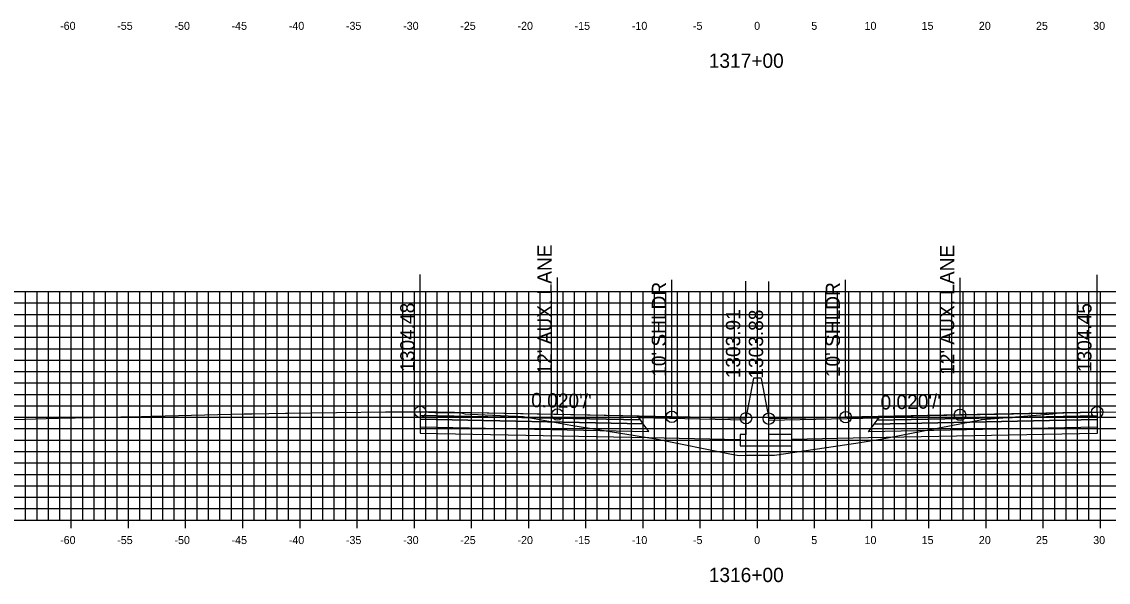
# Model space of a CAD drawing. Extents: x 674939 to 678919, y 750652 to 765176.
# Drawn here: x 678674.2 to 678769.2, y 751037.1 to 751086.2 of the extents above; entities that cross this region are included whole.
import ezdxf

# ---------------------------------------------------------------- set-up
doc = ezdxf.new("R2010")
doc.units = 0
for name, color, linetype in [('R_Alt Surface', 7, 'Continuous'), ('R_Axis', 7, 'Continuous'), ('R_Axis Annot', 7, 'Continuous'), ('R_Exist Surface', 7, 'Continuous'), ('R_Fin Surface', 7, 'Continuous'), ('R_Grid', 7, 'Continuous'), ('R_No Plot', 7, 'Continuous'), ('R_Proposed Road', 7, 'Continuous'), ('R_Xsect Elev', 7, 'Continuous'), ('R_Xsect Slope', 7, 'Continuous')]:
    doc.layers.add(name, color=color, linetype=linetype)

msp = doc.modelspace()

# ---------------------------------------------------------------- linework, layer by layer
at = {"layer": 'R_Alt Surface'}
for points in [[(678709.049, 751051.699), (678709.049, 751051.369), (678728.549, 751050.979), (678728.299, 751051.314)], [(678709.049, 751051.369), (678709.049, 751050.709), (678729.049, 751050.309), (678728.549, 751050.979)], [(678768.253, 751051.341), (678768.253, 751050.681), (678748.253, 751050.281), (678748.753, 751050.951)], [(678768.253, 751051.671), (678768.253, 751051.341), (678748.753, 751050.951), (678749.003, 751051.286)]]:
    msp.add_lwpolyline(points, close=True, dxfattribs=at)
for points in [[(678709.049, 751050.709), (678709.049, 751050.169), (678729.049, 751049.769), (678737.033, 751049.61)], [(678768.253, 751050.681), (678768.253, 751050.141), (678748.253, 751049.741), (678741.533, 751049.607)]]:
    msp.add_lwpolyline(points, dxfattribs=at)
at = {"layer": 'R_Axis'}
for p, q in [((678678.533, 751041.851), (678678.533, 751043.251)), ((678683.533, 751041.851), (678683.533, 751043.251)), ((678688.533, 751041.851), (678688.533, 751043.251)), ((678693.533, 751041.851), (678693.533, 751043.251)), ((678698.533, 751041.851), (678698.533, 751043.251)), ((678703.533, 751041.851), (678703.533, 751043.251)), ((678708.533, 751041.851), (678708.533, 751043.251)), ((678713.533, 751041.851), (678713.533, 751043.251)), ((678718.533, 751041.851), (678718.533, 751043.251)), ((678723.533, 751041.851), (678723.533, 751043.251)), ((678728.533, 751041.851), (678728.533, 751043.251)), ((678733.533, 751041.851), (678733.533, 751043.251)), ((678738.533, 751041.851), (678738.533, 751043.251)), ((678743.533, 751041.851), (678743.533, 751043.251)), ((678748.533, 751041.851), (678748.533, 751043.251)), ((678753.533, 751041.851), (678753.533, 751043.251)), ((678758.533, 751041.851), (678758.533, 751043.251)), ((678763.533, 751041.851), (678763.533, 751043.251)), ((678768.533, 751041.851), (678768.533, 751043.251)), ((678638.533, 751042.551), (678838.533, 751042.551))]:
    msp.add_line(p, q, dxfattribs=at)
at = {"layer": 'R_Exist Surface'}
msp.add_lwpolyline([(678672.58, 751051.324), (678677.266, 751051.466), (678677.295, 751051.467), (678677.322, 751051.467), (678677.348, 751051.467), (678677.37, 751051.467), (678677.39, 751051.467), (678677.407, 751051.466), (678681.787, 751051.563), (678682.854, 751051.591), (678683.091, 751051.595), (678684.369, 751051.596), (678684.665, 751051.605), (678685.1, 751051.62), (678685.14, 751051.62), (678685.609, 751051.633), (678693.642, 751051.838), (678694.345, 751051.853), (678697.264, 751051.899), (678697.44, 751051.9), (678706.009, 751052.028), (678706.346, 751052.032), (678706.559, 751052.033), (678708.862, 751052.029), (678709.04, 751052.03), (678709.049, 751052.029), (678709.115, 751052.028), (678709.23, 751052.024), (678710.324, 751051.976), (678711.781, 751051.962), (678711.923, 751051.961), (678712.653, 751051.923), (678712.742, 751051.915), (678712.935, 751051.854), (678713.406, 751051.833), (678718.055, 751051.604), (678722.226, 751050.862), (678729.663, 751049.662), (678736.276, 751048.319), (678736.941, 751048.193), (678737.566, 751048.219), (678740.025, 751048.224), (678747.151, 751049.271), (678749.292, 751049.629), (678758.036, 751051.334), (678758.129, 751051.352), (678758.179, 751051.357), (678764.374, 751051.863), (678764.685, 751051.917), (678764.79, 751051.931), (678765.441, 751051.957), (678765.812, 751051.962), (678767.767, 751051.98), (678768.008, 751051.987), (678768.253, 751052.001), (678768.498, 751052.016), (678768.664, 751052.02), (678774.527, 751051.928)], dxfattribs=at)
at = {"layer": 'R_Fin Surface'}
for points in [[(678737.533, 751051.46), (678731.049, 751051.589), (678721.049, 751051.789), (678709.049, 751052.029)], [(678768.253, 751052.001), (678756.253, 751051.761), (678746.253, 751051.561), (678739.533, 751051.427)]]:
    msp.add_lwpolyline(points, dxfattribs=at)
for points in [[(678709.049, 751052.029), (678709.049, 751051.699), (678728.299, 751051.314), (678728.049, 751051.649)], [(678728.049, 751051.649), (678737.533, 751051.46), (678737.537, 751051.302), (678728.169, 751051.489)], [(678749.134, 751051.462), (678739.533, 751051.27), (678739.533, 751051.427), (678749.253, 751051.621)], [(678768.253, 751052.001), (678768.253, 751051.671), (678749.003, 751051.286), (678749.253, 751051.621)]]:
    msp.add_lwpolyline(points, close=True, dxfattribs=at)
at = {"layer": 'R_Grid'}
for p, q in [((678638.533, 751062.551), (678838.533, 751062.551)), ((678674.533, 751042.551), (678674.533, 751062.551)), ((678675.533, 751042.551), (678675.533, 751062.551)), ((678676.533, 751042.551), (678676.533, 751062.551)), ((678677.533, 751042.551), (678677.533, 751062.551)), ((678678.533, 751042.551), (678678.533, 751062.551)), ((678679.533, 751042.551), (678679.533, 751062.551)), ((678680.533, 751042.551), (678680.533, 751062.551)), ((678681.533, 751042.551), (678681.533, 751062.551)), ((678682.533, 751042.551), (678682.533, 751062.551)), ((678683.533, 751042.551), (678683.533, 751062.551)), ((678684.533, 751042.551), (678684.533, 751062.551)), ((678685.533, 751042.551), (678685.533, 751062.551)), ((678686.533, 751042.551), (678686.533, 751062.551)), ((678687.533, 751042.551), (678687.533, 751062.551)), ((678688.533, 751042.551), (678688.533, 751062.551)), ((678689.533, 751042.551), (678689.533, 751062.551)), ((678690.533, 751042.551), (678690.533, 751062.551)), ((678691.533, 751042.551), (678691.533, 751062.551)), ((678692.533, 751042.551), (678692.533, 751062.551)), ((678693.533, 751042.551), (678693.533, 751062.551)), ((678694.533, 751042.551), (678694.533, 751062.551)), ((678695.533, 751042.551), (678695.533, 751062.551)), ((678696.533, 751042.551), (678696.533, 751062.551)), ((678697.533, 751042.551), (678697.533, 751062.551)), ((678698.533, 751042.551), (678698.533, 751062.551)), ((678699.533, 751042.551), (678699.533, 751062.551)), ((678700.533, 751042.551), (678700.533, 751062.551)), ((678701.533, 751042.551), (678701.533, 751062.551)), ((678702.533, 751042.551), (678702.533, 751062.551)), ((678703.533, 751042.551), (678703.533, 751062.551)), ((678704.533, 751042.551), (678704.533, 751062.551)), ((678705.533, 751042.551), (678705.533, 751062.551)), ((678706.533, 751042.551), (678706.533, 751062.551)), ((678707.533, 751042.551), (678707.533, 751062.551)), ((678708.533, 751042.551), (678708.533, 751062.551)), ((678709.533, 751042.551), (678709.533, 751062.551)), ((678710.533, 751042.551), (678710.533, 751062.551)), ((678711.533, 751042.551), (678711.533, 751062.551)), ((678712.533, 751042.551), (678712.533, 751062.551)), ((678713.533, 751042.551), (678713.533, 751062.551)), ((678714.533, 751042.551), (678714.533, 751062.551)), ((678715.533, 751042.551), (678715.533, 751062.551)), ((678716.533, 751042.551), (678716.533, 751062.551)), ((678717.533, 751042.551), (678717.533, 751062.551)), ((678718.533, 751042.551), (678718.533, 751062.551)), ((678719.533, 751042.551), (678719.533, 751062.551)), ((678720.533, 751042.551), (678720.533, 751062.551)), ((678721.533, 751042.551), (678721.533, 751062.551)), ((678722.533, 751042.551), (678722.533, 751062.551)), ((678723.533, 751042.551), (678723.533, 751062.551)), ((678724.533, 751042.551), (678724.533, 751062.551)), ((678725.533, 751042.551), (678725.533, 751062.551)), ((678726.533, 751042.551), (678726.533, 751062.551)), ((678727.533, 751042.551), (678727.533, 751062.551)), ((678728.533, 751042.551), (678728.533, 751062.551)), ((678729.533, 751042.551), (678729.533, 751062.551)), ((678730.533, 751042.551), (678730.533, 751062.551)), ((678731.533, 751042.551), (678731.533, 751062.551)), ((678732.533, 751042.551), (678732.533, 751062.551)), ((678733.533, 751042.551), (678733.533, 751062.551)), ((678734.533, 751042.551), (678734.533, 751062.551)), ((678735.533, 751042.551), (678735.533, 751062.551)), ((678736.533, 751042.551), (678736.533, 751062.551)), ((678737.533, 751042.551), (678737.533, 751062.551)), ((678738.533, 751042.551), (678738.533, 751062.551)), ((678739.533, 751042.551), (678739.533, 751062.551)), ((678740.533, 751042.551), (678740.533, 751062.551)), ((678741.533, 751042.551), (678741.533, 751062.551)), ((678742.533, 751042.551), (678742.533, 751062.551)), ((678743.533, 751042.551), (678743.533, 751062.551)), ((678744.533, 751042.551), (678744.533, 751062.551)), ((678745.533, 751042.551), (678745.533, 751062.551)), ((678746.533, 751042.551), (678746.533, 751062.551)), ((678747.533, 751042.551), (678747.533, 751062.551)), ((678748.533, 751042.551), (678748.533, 751062.551)), ((678749.533, 751042.551), (678749.533, 751062.551)), ((678750.533, 751042.551), (678750.533, 751062.551)), ((678751.533, 751042.551), (678751.533, 751062.551)), ((678752.533, 751042.551), (678752.533, 751062.551)), ((678753.533, 751042.551), (678753.533, 751062.551)), ((678754.533, 751042.551), (678754.533, 751062.551)), ((678755.533, 751042.551), (678755.533, 751062.551)), ((678756.533, 751042.551), (678756.533, 751062.551)), ((678757.533, 751042.551), (678757.533, 751062.551)), ((678758.533, 751042.551), (678758.533, 751062.551)), ((678759.533, 751042.551), (678759.533, 751062.551)), ((678760.533, 751042.551), (678760.533, 751062.551)), ((678761.533, 751042.551), (678761.533, 751062.551)), ((678762.533, 751042.551), (678762.533, 751062.551)), ((678763.533, 751042.551), (678763.533, 751062.551)), ((678764.533, 751042.551), (678764.533, 751062.551)), ((678765.533, 751042.551), (678765.533, 751062.551)), ((678766.533, 751042.551), (678766.533, 751062.551)), ((678767.533, 751042.551), (678767.533, 751062.551)), ((678768.533, 751042.551), (678768.533, 751062.551)), ((678638.533, 751061.551), (678838.533, 751061.551)), ((678638.533, 751060.551), (678838.533, 751060.551)), ((678638.533, 751059.551), (678838.533, 751059.551)), ((678638.533, 751058.551), (678838.533, 751058.551)), ((678638.533, 751057.551), (678838.533, 751057.551)), ((678638.533, 751056.551), (678838.533, 751056.551)), ((678638.533, 751055.551), (678838.533, 751055.551)), ((678638.533, 751054.551), (678838.533, 751054.551)), ((678638.533, 751053.551), (678838.533, 751053.551)), ((678638.533, 751052.551), (678838.533, 751052.551)), ((678638.533, 751051.551), (678838.533, 751051.551)), ((678638.533, 751050.551), (678838.533, 751050.551)), ((678638.533, 751049.551), (678838.533, 751049.551)), ((678638.533, 751048.551), (678838.533, 751048.551)), ((678638.533, 751047.551), (678838.533, 751047.551)), ((678638.533, 751046.551), (678838.533, 751046.551)), ((678638.533, 751045.551), (678838.533, 751045.551)), ((678638.533, 751044.551), (678838.533, 751044.551)), ((678638.533, 751043.551), (678838.533, 751043.551)), ((678638.533, 751042.551), (678838.533, 751042.551))]:
    msp.add_line(p, q, dxfattribs=at)
at = {"layer": 'R_No Plot'}
for centre in [(678709.049, 751052.029), (678721.049, 751051.789), (678756.253, 751051.761), (678768.253, 751052.001), (678731.049, 751051.589), (678737.533, 751051.46), (678739.533, 751051.427), (678746.253, 751051.561)]:
    msp.add_circle(centre, 0.5, dxfattribs=at)
at = {"layer": 'R_Proposed Road'}
for points in [[(678738.203, 751054.96), (678737.533, 751051.46)], [(678738.863, 751054.927), (678738.863, 751054.96), (678738.203, 751054.96), (678738.203, 751054.96)], [(678738.863, 751054.927), (678739.533, 751051.427)], [(678737.533, 751051.46), (678737.533, 751050.052), (678737.033, 751050.052), (678737.033, 751049.052), (678741.533, 751049.052), (678741.533, 751050.052), (678739.533, 751050.052), (678739.533, 751051.427)]]:
    msp.add_lwpolyline(points, dxfattribs=at)
at = {"layer": 'R_Xsect Elev'}
for p, q in [((678709.049, 751052.029), (678709.049, 751064.029)), ((678721.049, 751051.789), (678721.049, 751063.789)), ((678731.049, 751051.589), (678731.049, 751063.589)), ((678746.253, 751051.561), (678746.253, 751063.561)), ((678756.253, 751051.761), (678756.253, 751063.761)), ((678768.253, 751052.001), (678768.253, 751064.001)), ((678737.533, 751051.46), (678737.533, 751063.46)), ((678739.533, 751051.427), (678739.533, 751063.427))]:
    msp.add_line(p, q, dxfattribs=at)

# ---------------------------------------------------------------- texts
at = {"layer": 'R_Axis Annot'}
for s, height, p in [('-60', 0.7, (678677.552, 751085.451)), ('-55', 0.7, (678682.546, 751085.451)), ('-50', 0.7, (678687.552, 751085.451)), ('-45', 0.7, (678692.546, 751085.451)), ('-40', 0.7, (678697.552, 751085.451)), ('-35', 0.7, (678702.546, 751085.451)), ('-30', 0.7, (678707.552, 751085.451)), ('-25', 0.7, (678712.546, 751085.451)), ('-20', 0.7, (678717.552, 751085.451)), ('-15', 0.7, (678722.546, 751085.451)), ('-10', 0.7, (678727.552, 751085.451)), ('-5', 0.7, (678732.896, 751085.451)), ('0', 0.7, (678738.252, 751085.451)), ('5', 0.7, (678743.246, 751085.451)), ('10', 0.7, (678747.902, 751085.451)), ('15', 0.7, (678752.896, 751085.451)), ('20', 0.7, (678757.902, 751085.451)), ('25', 0.7, (678762.896, 751085.451)), ('30', 0.7, (678767.902, 751085.451)), ('1317+00', 1.25, (678734.281, 751082.126)), ('-60', 0.7, (678677.552, 751040.451)), ('-55', 0.7, (678682.546, 751040.451)), ('-50', 0.7, (678687.552, 751040.451)), ('-45', 0.7, (678692.546, 751040.451)), ('-40', 0.7, (678697.552, 751040.451)), ('-35', 0.7, (678702.546, 751040.451)), ('-30', 0.7, (678707.552, 751040.451)), ('-25', 0.7, (678712.546, 751040.451)), ('-20', 0.7, (678717.552, 751040.451)), ('-15', 0.7, (678722.546, 751040.451)), ('-10', 0.7, (678727.552, 751040.451)), ('-5', 0.7, (678732.896, 751040.451)), ('0', 0.7, (678738.252, 751040.451)), ('5', 0.7, (678743.246, 751040.451)), ('10', 0.7, (678747.902, 751040.451)), ('15', 0.7, (678752.896, 751040.451)), ('20', 0.7, (678757.902, 751040.451)), ('25', 0.7, (678762.896, 751040.451)), ('30', 0.7, (678767.902, 751040.451)), ('1316+00', 1.25, (678734.282, 751037.126))]:
    msp.add_text(s, height=height, dxfattribs=at).set_placement(p)
at = {"layer": 'R_Xsect Elev'}
for s, p in [("12' AUX. LANE", (678720.549, 751055.289)), ("12' AUX. LANE", (678755.753, 751055.261)), ("10' SHLDR", (678730.549, 751055.089)), ("10' SHLDR", (678745.753, 751055.061)), ('1304.48', (678708.549, 751055.529)), ('1303.91', (678737.033, 751054.96)), ('1303.88', (678739.033, 751054.927)), ('1304.45', (678767.753, 751055.501))]:
    msp.add_text(s, height=1.25, rotation=90, dxfattribs=at).set_placement(p)
at = {"layer": 'R_Xsect Slope'}
for rotation, p in [(358.85424, (678718.741, 751052.436)), (1.14576, (678749.319, 751052.223))]:
    msp.add_text("0.020'/'", height=1.25, rotation=rotation, dxfattribs=at).set_placement(p)

doc.saveas('drawing.dxf')
